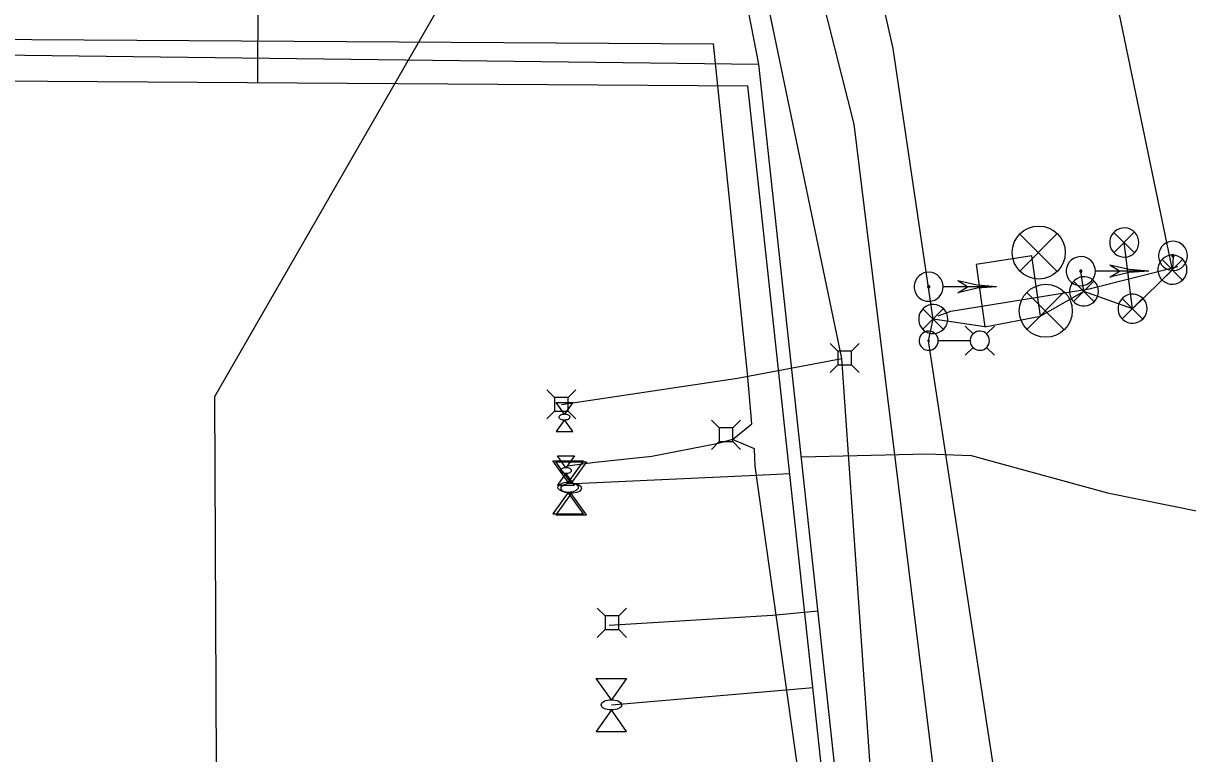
# Model space of a CAD drawing. Extents: x 596028 to 606371, y 330010 to 403088.
# Drawn here: x 602436.8 to 602700.5, y 365351.3 to 365516.8 of the extents above; entities that cross this region are included whole.
import ezdxf

# ---------------------------------------------------------------- set-up
doc = ezdxf.new("R2010")
doc.units = 0
for name, color, linetype in [('E_FTMS', 7, 'Continuous'), ('E_FTMS_Conduit', 7, 'Continuous'), ('E_LTG', 7, 'Continuous'), ('E_LTG_CID', 7, 'Continuous'), ('E_UTL_E', 7, 'Continuous'), ('E_UTL_E_Bold', 7, 'Continuous'), ('E_UTL_E_UG', 7, 'Continuous'), ('E_UTL_FO_UG_QWEST', 7, 'Continuous'), ('E_UTL_G_UG', 7, 'Continuous'), ('E_UTL_Loop_UG', 7, 'Continuous'), ('E_UTL_T', 7, 'Continuous'), ('E_UTL_T_UG', 7, 'Continuous'), ('E_UTL_TV', 7, 'Continuous'), ('E_UTL_TV_UG', 7, 'Continuous'), ('E_UTL_W_UG', 7, 'Continuous')]:
    doc.layers.add(name, color=color, linetype=linetype)

msp = doc.modelspace()

# ---------------------------------------------------------------- linework, layer by layer
at = {"layer": 'E_FTMS'}
for points in [[(602689.44, 365467.14), (602689.38, 365467.76), (602689.21, 365468.37), (602688.92, 365468.92), (602688.53, 365469.42), (602688.06, 365469.83), (602687.52, 365470.14), (602686.92, 365470.35), (602686.3, 365470.44), (602685.67, 365470.41), (602685.07, 365470.26), (602684.49, 365470), (602683.98, 365469.63), (602683.55, 365469.18), (602683.21, 365468.65), (602682.98, 365468.07), (602682.86, 365467.45), (602682.86, 365466.83), (602682.98, 365466.21), (602683.21, 365465.63), (602683.55, 365465.1), (602683.98, 365464.65), (602684.49, 365464.28), (602685.07, 365464.02), (602685.67, 365463.87), (602686.3, 365463.84), (602686.92, 365463.93), (602687.52, 365464.14), (602688.06, 365464.45), (602688.53, 365464.86), (602688.92, 365465.36), (602689.21, 365465.91), (602689.38, 365466.51), (602689.44, 365467.14)], [(602688.41, 365469.47), (602683.8, 365464.82)], [(602683.8, 365469.43), (602688.45, 365464.77)], [(602670.88, 365469.12), (602662.5, 365460.65)], [(602662.5, 365469.03), (602670.96, 365460.57)], [(602700.49, 365464.11), (602700.43, 365464.74), (602700.25, 365465.34), (602699.97, 365465.9), (602699.58, 365466.39), (602699.1, 365466.8), (602698.56, 365467.12), (602697.97, 365467.32), (602697.35, 365467.41), (602696.72, 365467.38), (602696.11, 365467.23), (602695.54, 365466.97), (602695.03, 365466.61), (602694.6, 365466.15), (602694.26, 365465.63), (602694.02, 365465.04), (602693.91, 365464.43), (602693.91, 365463.8), (602694.02, 365463.18), (602694.26, 365462.6), (602694.6, 365462.07), (602695.03, 365461.62), (602695.54, 365461.26), (602696.11, 365461), (602696.72, 365460.85), (602697.35, 365460.82), (602697.97, 365460.91), (602698.56, 365461.11), (602699.1, 365461.43), (602699.58, 365461.84), (602699.97, 365462.33), (602700.25, 365462.89), (602700.43, 365463.49), (602700.49, 365464.11)], [(602679.6, 365460.66), (602679.54, 365461.28), (602679.36, 365461.89), (602679.07, 365462.44), (602678.69, 365462.94), (602678.21, 365463.35), (602677.67, 365463.66), (602677.07, 365463.87), (602676.45, 365463.96), (602675.83, 365463.93), (602675.22, 365463.78), (602674.65, 365463.52), (602674.14, 365463.15), (602673.7, 365462.7), (602673.36, 365462.17), (602673.13, 365461.59), (602673.01, 365460.97), (602673.01, 365460.35), (602673.13, 365459.73), (602673.36, 365459.15), (602673.7, 365458.62), (602674.14, 365458.17), (602674.65, 365457.8), (602675.22, 365457.54), (602675.83, 365457.39), (602676.45, 365457.36), (602677.07, 365457.45), (602677.67, 365457.66), (602678.21, 365457.97), (602678.69, 365458.38), (602679.07, 365458.88), (602679.36, 365459.43), (602679.54, 365460.04), (602679.6, 365460.66)], [(602700.35, 365460.98), (602700.29, 365461.6), (602700.12, 365462.21), (602699.83, 365462.76), (602699.44, 365463.26), (602698.97, 365463.67), (602698.43, 365463.98), (602697.83, 365464.19), (602697.21, 365464.28), (602696.58, 365464.25), (602695.98, 365464.1), (602695.4, 365463.84), (602694.89, 365463.47), (602694.46, 365463.02), (602694.12, 365462.49), (602693.89, 365461.91), (602693.77, 365461.29), (602693.77, 365460.67), (602693.89, 365460.05), (602694.12, 365459.47), (602694.46, 365458.94), (602694.89, 365458.49), (602695.4, 365458.12), (602695.98, 365457.86), (602696.58, 365457.71), (602697.21, 365457.68), (602697.83, 365457.77), (602698.43, 365457.98), (602698.97, 365458.29), (602699.44, 365458.7), (602699.83, 365459.2), (602700.12, 365459.75), (602700.29, 365460.35), (602700.35, 365460.98)], [(602697.44, 365464.11), (602697.44, 365464.16), (602697.42, 365464.21), (602697.4, 365464.25), (602697.37, 365464.29), (602697.34, 365464.32), (602697.3, 365464.34), (602697.25, 365464.36), (602697.2, 365464.37), (602697.15, 365464.36), (602697.11, 365464.35), (602697.06, 365464.33), (602697.03, 365464.31), (602696.99, 365464.27), (602696.97, 365464.23), (602696.95, 365464.19), (602696.94, 365464.14), (602696.94, 365464.09), (602696.95, 365464.04), (602696.97, 365464), (602696.99, 365463.96), (602697.03, 365463.92), (602697.06, 365463.9), (602697.11, 365463.88), (602697.15, 365463.86), (602697.2, 365463.86), (602697.25, 365463.87), (602697.3, 365463.88), (602697.34, 365463.91), (602697.37, 365463.94), (602697.4, 365463.98), (602697.42, 365464.02), (602697.44, 365464.07), (602697.44, 365464.11)], [(602685.1, 365460.66), (602682.9, 365462.04)], [(602691.7, 365460.66), (602687.24, 365461.01), (602682.9, 365462.03)], [(602699.32, 365463.31), (602694.71, 365458.66)], [(602694.71, 365463.27), (602699.36, 365458.61)], [(602645.14, 365457.12), (602645.08, 365457.74), (602644.9, 365458.34), (602644.62, 365458.9), (602644.23, 365459.39), (602643.75, 365459.8), (602643.21, 365460.12), (602642.62, 365460.32), (602642, 365460.41), (602641.37, 365460.38), (602640.76, 365460.24), (602640.19, 365459.97), (602639.68, 365459.61), (602639.25, 365459.16), (602638.91, 365458.63), (602638.67, 365458.05), (602638.55, 365457.43), (602638.55, 365456.8), (602638.67, 365456.19), (602638.91, 365455.6), (602639.25, 365455.08), (602639.68, 365454.62), (602640.19, 365454.26), (602640.76, 365454), (602641.37, 365453.85), (602642, 365453.82), (602642.62, 365453.91), (602643.21, 365454.11), (602643.75, 365454.43), (602644.23, 365454.84), (602644.62, 365455.33), (602644.9, 365455.89), (602645.08, 365456.49), (602645.14, 365457.12)], [(602680.32, 365456.06), (602680.26, 365456.68), (602680.09, 365457.29), (602679.8, 365457.84), (602679.41, 365458.34), (602678.94, 365458.75), (602678.4, 365459.06), (602677.8, 365459.27), (602677.18, 365459.36), (602676.55, 365459.33), (602675.95, 365459.18), (602675.37, 365458.92), (602674.86, 365458.55), (602674.43, 365458.1), (602674.09, 365457.57), (602673.86, 365456.99), (602673.74, 365456.37), (602673.74, 365455.75), (602673.86, 365455.13), (602674.09, 365454.55), (602674.43, 365454.02), (602674.86, 365453.57), (602675.37, 365453.2), (602675.95, 365452.94), (602676.55, 365452.79), (602677.18, 365452.76), (602677.8, 365452.85), (602678.4, 365453.06), (602678.94, 365453.37), (602679.41, 365453.78), (602679.8, 365454.28), (602680.09, 365454.83), (602680.26, 365455.43), (602680.32, 365456.06)], [(602676.55, 365460.66), (602676.54, 365460.71), (602676.53, 365460.75), (602676.51, 365460.8), (602676.48, 365460.83), (602676.44, 365460.87), (602676.4, 365460.89), (602676.36, 365460.91), (602676.31, 365460.91), (602676.26, 365460.91), (602676.21, 365460.9), (602676.17, 365460.88), (602676.13, 365460.85), (602676.1, 365460.82), (602676.07, 365460.78), (602676.05, 365460.73), (602676.05, 365460.68), (602676.05, 365460.64), (602676.05, 365460.59), (602676.07, 365460.54), (602676.1, 365460.5), (602676.13, 365460.47), (602676.17, 365460.44), (602676.21, 365460.42), (602676.26, 365460.41), (602676.31, 365460.41), (602676.36, 365460.41), (602676.4, 365460.43), (602676.44, 365460.45), (602676.48, 365460.49), (602676.51, 365460.52), (602676.53, 365460.57), (602676.54, 365460.61), (602676.55, 365460.66)], [(602691.7, 365460.66), (602679.65, 365460.66)], [(602691.7, 365460.66), (602687.24, 365460.31), (602682.9, 365459.28)], [(602682.9, 365459.29), (602685.1, 365460.66)], [(602642.09, 365457.12), (602642.09, 365457.16), (602642.07, 365457.21), (602642.05, 365457.25), (602642.02, 365457.29), (602641.99, 365457.32), (602641.94, 365457.35), (602641.9, 365457.36), (602641.85, 365457.37), (602641.8, 365457.37), (602641.76, 365457.36), (602641.71, 365457.34), (602641.67, 365457.31), (602641.64, 365457.27), (602641.62, 365457.23), (602641.6, 365457.19), (602641.59, 365457.14), (602641.59, 365457.09), (602641.6, 365457.05), (602641.62, 365457), (602641.64, 365456.96), (602641.67, 365456.93), (602641.71, 365456.9), (602641.76, 365456.88), (602641.8, 365456.87), (602641.85, 365456.86), (602641.9, 365456.87), (602641.94, 365456.89), (602641.99, 365456.91), (602642.02, 365456.94), (602642.05, 365456.98), (602642.07, 365457.02), (602642.09, 365457.07), (602642.09, 365457.12)], [(602657.24, 365457.12), (602645.2, 365457.12)], [(602657.24, 365457.12), (602652.79, 365457.46), (602648.44, 365458.49)], [(602650.64, 365457.12), (602648.44, 365458.49)], [(602657.24, 365457.12), (602652.79, 365456.77), (602648.44, 365455.74)], [(602648.44, 365455.74), (602650.64, 365457.12)], [(602679.29, 365458.39), (602674.68, 365453.74)], [(602674.68, 365458.35), (602679.33, 365453.69)], [(602672.48, 365455.91), (602664.1, 365447.44)], [(602664.1, 365455.83), (602672.56, 365447.37)], [(602691.31, 365452.15), (602691.25, 365452.77), (602691.08, 365453.38), (602690.79, 365453.93), (602690.4, 365454.43), (602689.93, 365454.84), (602689.39, 365455.15), (602688.79, 365455.36), (602688.17, 365455.45), (602687.54, 365455.42), (602686.94, 365455.27), (602686.36, 365455.01), (602685.85, 365454.64), (602685.42, 365454.19), (602685.08, 365453.66), (602684.85, 365453.08), (602684.73, 365452.46), (602684.73, 365451.84), (602684.85, 365451.22), (602685.08, 365450.64), (602685.42, 365450.11), (602685.85, 365449.66), (602686.36, 365449.29), (602686.94, 365449.03), (602687.54, 365448.88), (602688.17, 365448.85), (602688.79, 365448.94), (602689.39, 365449.15), (602689.93, 365449.46), (602690.4, 365449.87), (602690.79, 365450.37), (602691.08, 365450.92), (602691.25, 365451.52), (602691.31, 365452.15)], [(602690.28, 365454.48), (602685.67, 365449.83)], [(602685.67, 365454.44), (602690.32, 365449.78)], [(602646.16, 365449.8), (602646.11, 365450.42), (602645.93, 365451.03), (602645.64, 365451.58), (602645.25, 365452.08), (602644.78, 365452.49), (602644.24, 365452.8), (602643.64, 365453.01), (602643.02, 365453.1), (602642.4, 365453.07), (602641.79, 365452.92), (602641.21, 365452.66), (602640.7, 365452.29), (602640.27, 365451.84), (602639.93, 365451.31), (602639.7, 365450.73), (602639.58, 365450.11), (602639.58, 365449.49), (602639.7, 365448.87), (602639.93, 365448.29), (602640.27, 365447.76), (602640.7, 365447.31), (602641.21, 365446.94), (602641.79, 365446.68), (602642.4, 365446.53), (602643.02, 365446.5), (602643.64, 365446.59), (602644.24, 365446.8), (602644.78, 365447.11), (602645.25, 365447.52), (602645.64, 365448.02), (602645.93, 365448.57), (602646.11, 365449.17), (602646.16, 365449.8)], [(602645.13, 365452.13), (602640.52, 365447.48)], [(602640.52, 365452.09), (602645.17, 365447.43)]]:
    msp.add_lwpolyline(points, dxfattribs=at)
for centre in [(602666.77, 365464.87), (602668.37, 365451.67)]:
    msp.add_circle(centre, 6, dxfattribs=at)
at = {"layer": 'E_FTMS_Conduit'}
for points in [[(602697.05, 365460.98), (602622.4, 365820.89)], [(602643.99, 365450.52), (602646.87, 365451.6), (602678.17, 365456.68), (602698.3, 365461.73)]]:
    msp.add_lwpolyline(points, dxfattribs=at)
at = {"layer": 'E_LTG'}
for points in [[(602651.91, 365446.42), (602650.13, 365448.19)], [(602654.96, 365446.42), (602656.74, 365448.19)], [(602644.01, 365444.89), (602643.97, 365445.3), (602643.85, 365445.7), (602643.66, 365446.07), (602643.41, 365446.39), (602643.09, 365446.66), (602642.73, 365446.87), (602642.34, 365447.01), (602641.93, 365447.06), (602641.52, 365447.04), (602641.12, 365446.95), (602640.74, 365446.78), (602640.41, 365446.54), (602640.12, 365446.24), (602639.9, 365445.89), (602639.74, 365445.5), (602639.66, 365445.1), (602639.66, 365444.68), (602639.74, 365444.28), (602639.9, 365443.89), (602640.12, 365443.55), (602640.41, 365443.25), (602640.74, 365443.01), (602641.12, 365442.84), (602641.52, 365442.74), (602641.93, 365442.72), (602642.34, 365442.78), (602642.73, 365442.91), (602643.09, 365443.12), (602643.41, 365443.39), (602643.66, 365443.71), (602643.85, 365444.08), (602643.97, 365444.48), (602644.01, 365444.89)], [(602655.61, 365444.89), (602655.57, 365445.3), (602655.45, 365445.7), (602655.26, 365446.07), (602655.01, 365446.39), (602654.7, 365446.66), (602654.34, 365446.87), (602653.95, 365447.01), (602653.54, 365447.06), (602653.12, 365447.04), (602652.72, 365446.95), (602652.35, 365446.78), (602652.01, 365446.54), (602651.72, 365446.24), (602651.5, 365445.89), (602651.35, 365445.5), (602651.27, 365445.1), (602651.27, 365444.68), (602651.35, 365444.28), (602651.5, 365443.89), (602651.72, 365443.55), (602652.01, 365443.25), (602652.35, 365443.01), (602652.72, 365442.84), (602653.12, 365442.74), (602653.54, 365442.72), (602653.95, 365442.78), (602654.34, 365442.91), (602654.7, 365443.12), (602655.01, 365443.39), (602655.26, 365443.71), (602655.45, 365444.08), (602655.57, 365444.48), (602655.61, 365444.89)], [(602642, 365444.89), (602641.99, 365444.92), (602641.99, 365444.95), (602641.97, 365444.98), (602641.95, 365445.01), (602641.93, 365445.03), (602641.9, 365445.04), (602641.87, 365445.05), (602641.84, 365445.06), (602641.81, 365445.06), (602641.78, 365445.05), (602641.75, 365445.04), (602641.72, 365445.02), (602641.7, 365444.99), (602641.68, 365444.97), (602641.67, 365444.94), (602641.66, 365444.91), (602641.66, 365444.88), (602641.67, 365444.84), (602641.68, 365444.81), (602641.7, 365444.79), (602641.72, 365444.77), (602641.75, 365444.75), (602641.78, 365444.73), (602641.81, 365444.73), (602641.84, 365444.72), (602641.87, 365444.73), (602641.9, 365444.74), (602641.93, 365444.76), (602641.95, 365444.78), (602641.97, 365444.8), (602641.99, 365444.83), (602641.99, 365444.86), (602642, 365444.89)], [(602651.22, 365444.89), (602644.04, 365444.89)], [(602651.91, 365443.37), (602650.13, 365441.59)], [(602654.96, 365443.37), (602656.74, 365441.59)]]:
    msp.add_lwpolyline(points, dxfattribs=at)
at = {"layer": 'E_LTG_CID'}
msp.add_lwpolyline([(602673.38, 365225.92), (602659.59, 365328.1), (602641.83, 365444.89), (602642.86, 365449.8), (602633.8, 365511.09), (602613.81, 365599.84), (602599.61, 365650.03), (602567.55, 365763.84), (602544.25, 365835.41), (602514.2, 365935.19), (602485, 366016.2), (602473.95, 366046.52), (602465.61, 366057.23)], dxfattribs=at)
at = {"layer": 'E_UTL_E'}
for points in [[(602594.37, 365425.13), (602592.62, 365426.88)], [(602597.47, 365425.13), (602594.37, 365425.13)], [(602594.37, 365425.13), (602594.37, 365422.03)], [(602597.47, 365425.13), (602599.22, 365426.88)], [(602597.47, 365422.03), (602597.47, 365425.13)], [(602594.37, 365422.03), (602592.62, 365420.28)], [(602594.37, 365422.03), (602597.47, 365422.03)], [(602597.47, 365422.03), (602599.22, 365420.28)]]:
    msp.add_lwpolyline(points, dxfattribs=at)
at = {"layer": 'E_UTL_E_Bold'}
for points in [[(602557.44, 365430.89), (602561.25, 365430.89)], [(602559.35, 365428.22), (602557.44, 365430.89)], [(602561.25, 365430.89), (602559.35, 365428.22)], [(602559.35, 365426.95), (602557.44, 365424.29)], [(602560.62, 365427.59), (602560.59, 365427.71), (602560.53, 365427.82), (602560.42, 365427.93), (602560.27, 365428.02), (602560.08, 365428.1), (602559.87, 365428.16), (602559.65, 365428.2), (602559.41, 365428.22), (602559.17, 365428.21), (602558.93, 365428.19), (602558.71, 365428.14), (602558.52, 365428.07), (602558.35, 365427.98), (602558.22, 365427.88), (602558.13, 365427.76), (602558.08, 365427.65), (602558.08, 365427.53), (602558.13, 365427.41), (602558.22, 365427.29), (602558.35, 365427.19), (602558.52, 365427.11), (602558.71, 365427.04), (602558.93, 365426.99), (602559.17, 365426.96), (602559.41, 365426.95), (602559.65, 365426.97), (602559.87, 365427.01), (602560.08, 365427.07), (602560.27, 365427.15), (602560.42, 365427.24), (602560.53, 365427.35), (602560.59, 365427.47), (602560.62, 365427.59)], [(602561.25, 365424.29), (602559.35, 365426.95)], [(602557.44, 365424.29), (602561.25, 365424.29)], [(602556.71, 365417.68), (602563.64, 365417.68)], [(602560.17, 365412.83), (602556.71, 365417.68)], [(602557.41, 365417.47), (602564.34, 365417.47)], [(602560.88, 365412.62), (602557.41, 365417.47)], [(602557.77, 365418.78), (602561.58, 365418.78)], [(602559.68, 365416.12), (602557.77, 365418.78)], [(602561.58, 365418.78), (602559.68, 365416.12)], [(602563.64, 365417.68), (602560.17, 365412.83)], [(602564.34, 365417.47), (602560.88, 365412.62)], [(602559.68, 365414.85), (602557.77, 365412.18)], [(602560.95, 365415.48), (602560.92, 365415.6), (602560.86, 365415.72), (602560.74, 365415.82), (602560.6, 365415.92), (602560.41, 365416), (602560.2, 365416.06), (602559.98, 365416.1), (602559.74, 365416.12), (602559.5, 365416.11), (602559.26, 365416.08), (602559.04, 365416.03), (602558.84, 365415.96), (602558.68, 365415.87), (602558.55, 365415.77), (602558.46, 365415.66), (602558.41, 365415.54), (602558.41, 365415.42), (602558.46, 365415.3), (602558.55, 365415.19), (602558.68, 365415.09), (602558.84, 365415), (602559.04, 365414.93), (602559.26, 365414.88), (602559.5, 365414.85), (602559.74, 365414.85), (602559.98, 365414.86), (602560.2, 365414.9), (602560.41, 365414.96), (602560.6, 365415.04), (602560.74, 365415.14), (602560.86, 365415.24), (602560.92, 365415.36), (602560.95, 365415.48)], [(602561.58, 365412.18), (602559.68, 365414.85)], [(602557.77, 365412.18), (602561.58, 365412.18)], [(602560.17, 365410.52), (602556.71, 365405.68)], [(602560.88, 365410.31), (602557.41, 365405.47)], [(602563.64, 365405.68), (602560.17, 365410.52)], [(602564.34, 365405.47), (602560.88, 365410.31)], [(602556.71, 365405.68), (602563.64, 365405.68)], [(602557.41, 365405.47), (602564.34, 365405.47)], [(602566.49, 365368.4), (602573.42, 365368.4)], [(602569.96, 365363.55), (602566.49, 365368.4)], [(602573.42, 365368.4), (602569.96, 365363.55)], [(602569.96, 365361.24), (602566.49, 365356.4)], [(602573.42, 365356.4), (602569.96, 365361.24)], [(602566.49, 365356.4), (602573.42, 365356.4)]]:
    msp.add_lwpolyline(points, dxfattribs=at)
for centre in [(602560.17, 365411.68), (602560.88, 365411.47), (602569.96, 365362.4)]:
    msp.add_ellipse(centre, major_axis=(2.31, 0), ratio=0.5, dxfattribs=at)
at = {"layer": 'E_UTL_E_UG'}
for points in [[(602165.29, 365499.79), (602165.45, 365514.88), (602593.12, 365512.16)], [(602597.44, 365422.51), (602601.75, 365426.07), (602600.84, 365437.47), (602593.12, 365512.16)], [(602597.44, 365422.51), (602593.88, 365421.53), (602579.16, 365418.66), (602566.32, 365417.32), (602559.99, 365416.5)], [(602602.52, 365416.5), (602602.38, 365420.43), (602597.44, 365422.51)], [(602623.54, 365240.66), (602620.3, 365273.06), (602615.58, 365319.19), (602613.38, 365339.4), (602602.52, 365416.5)]]:
    msp.add_lwpolyline(points, dxfattribs=at)
at = {"layer": 'E_UTL_FO_UG_QWEST'}
msp.add_lwpolyline([(602822.05, 362549.25), (602828.95, 362701.86), (602830.3, 363140.61), (602824.69, 363330.76), (602824.69, 363330.79), (602812.45, 363727.22), (602792.64, 363896.81), (602779.99, 364023.79), (602767.65, 364151.1), (602751.22, 364290.7), (602741.34, 364403.56), (602724.44, 364576.29), (602692.96, 364872.73), (602674.93, 365046.17), (602663.52, 365177.69), (602650.65, 365285.28), (602624.99, 365493.92), (602600.52, 365590.88)], dxfattribs=at)
at = {"layer": 'E_UTL_G_UG'}
for p, q in [((602489.85, 365503.35), (602491.73, 365821.64)), ((602173.14, 365505.37), (602600.91, 365502.65)), ((602602.83, 365414.44), (602610.41, 365414.78)), ((602569.96, 365362.4), (602615.65, 365366.33))]:
    msp.add_line(p, q, dxfattribs=at)
for points in [[(602627.84, 365267.12), (602623.34, 365295.13), (602600.91, 365502.65)], [(602561.62, 365412.58), (602602.83, 365414.44)]]:
    msp.add_lwpolyline(points, dxfattribs=at)
at = {"layer": 'E_UTL_Loop_UG'}
for points in [[(602688.01, 365452.15), (602686.14, 365467.14)], [(602677.02, 365456.06), (602667.16, 365450.46), (602665.18, 365464.14), (602652.61, 365462.13), (602654.53, 365448.03), (602642.86, 365449.8)], [(602697.19, 365464.12), (602697.05, 365460.98), (602688.01, 365452.15), (602677.02, 365456.06), (602676.3, 365460.66)], [(602654.53, 365448.03), (602667.16, 365450.46)]]:
    msp.add_lwpolyline(points, dxfattribs=at)
at = {"layer": 'E_UTL_T'}
for points in [[(602568.53, 365382.54), (602566.78, 365384.29)], [(602571.62, 365382.54), (602568.53, 365382.54)], [(602568.53, 365382.54), (602568.53, 365379.44)], [(602571.62, 365382.54), (602573.38, 365384.29)], [(602571.62, 365379.44), (602571.62, 365382.54)], [(602568.53, 365379.44), (602566.78, 365377.69)], [(602568.53, 365379.44), (602571.62, 365379.44)], [(602571.62, 365379.44), (602573.38, 365377.69)]]:
    msp.add_lwpolyline(points, dxfattribs=at)
at = {"layer": 'E_UTL_T_UG'}
for p, q in [((602180.88, 365512.67), (602603.4, 365507.52)), ((602606.45, 365382.72), (602616.8, 365383.72))]:
    msp.add_line(p, q, dxfattribs=at)
for points in [[(602613.01, 365418.62), (602641.43, 365419.23), (602651.45, 365418.91), (602682.36, 365410.45), (602710.76, 365404.67), (602747.55, 365398.47), (602777.84, 365389.4), (602847.77, 365374.83), (602855.59, 365374.11), (602887.01, 365365.14), (602901.68, 365362.82), (602936.9, 365357.41), (602962.59, 365362.58), (602979.4, 365404.4), (603004.26, 365521.2), (603031.51, 365646.16), (603041.98, 365704.01), (603061.18, 365813.48)], [(602652.01, 365057.84), (602603.4, 365507.52), (602587.91, 365587.04), (602548.05, 365672.58)], [(602569.44, 365380.47), (602606.45, 365382.72)]]:
    msp.add_lwpolyline(points, dxfattribs=at)
at = {"layer": 'E_UTL_TV'}
for points in [[(602621.28, 365442.54), (602619.52, 365444.29)], [(602624.37, 365442.54), (602626.12, 365444.29)], [(602624.37, 365442.54), (602621.28, 365442.54)], [(602621.28, 365442.54), (602621.28, 365439.44)], [(602624.37, 365439.44), (602624.37, 365442.54)], [(602621.28, 365439.44), (602619.52, 365437.69)], [(602621.28, 365439.44), (602624.37, 365439.44)], [(602624.37, 365439.44), (602626.12, 365437.69)], [(602557.11, 365432.03), (602555.35, 365433.78)], [(602560.2, 365432.03), (602561.95, 365433.78)], [(602560.2, 365432.03), (602557.11, 365432.03)], [(602557.11, 365432.03), (602557.11, 365428.94)], [(602560.2, 365428.94), (602560.2, 365432.03)], [(602557.11, 365428.94), (602555.35, 365427.18)], [(602557.11, 365428.94), (602560.2, 365428.94)], [(602560.2, 365428.94), (602561.95, 365427.18)]]:
    msp.add_lwpolyline(points, dxfattribs=at)
at = {"layer": 'E_UTL_TV_UG'}
msp.add_line((602632.63, 365289.6), (602622.2, 365440.87), dxfattribs=at)
for points in [[(602622.2, 365440.87), (602605.8, 365519.55), (602578.44, 365581.95)], [(602558.65, 365430.48), (602598.53, 365436.41), (602622.2, 365440.87)]]:
    msp.add_lwpolyline(points, dxfattribs=at)
at = {"layer": 'E_UTL_W_UG'}
msp.add_lwpolyline([(602155.52, 364428.23), (602484.7, 364430.22), (602480.13, 365432.24), (602533.97, 365525.92), (602532.43, 365565.16)], dxfattribs=at)

doc.saveas('drawing.dxf')
